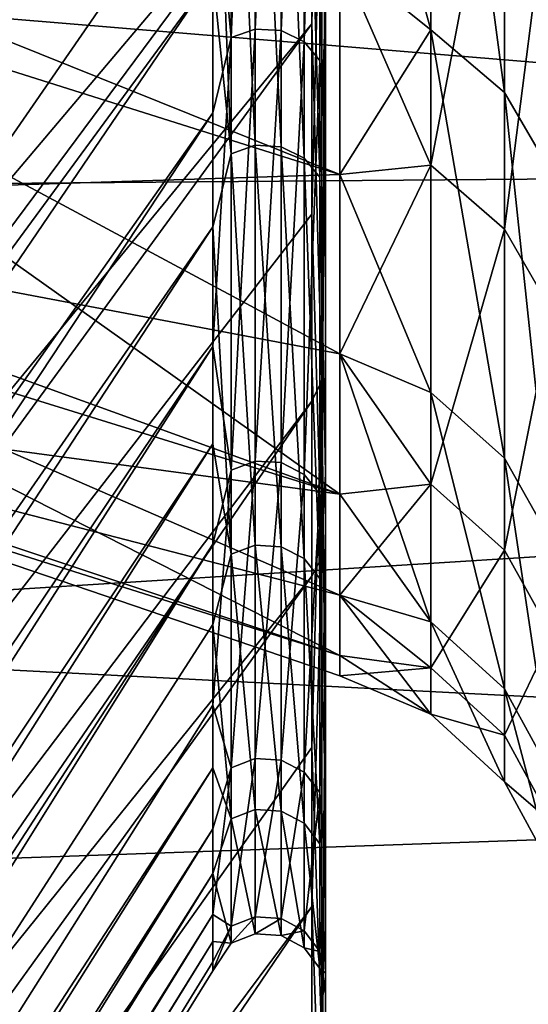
# Model space of a CAD drawing. Header units: millimetres. Extents: x -41 to 9, y -3 to 403.
# Tile 301 of 505: x -27.378 to -26.541, y 323.898 to 325.52. Entities that reach past the tile are written whole.
import ezdxf

# ---------------------------------------------------------------- set-up
doc = ezdxf.new("R2010")
doc.units = ezdxf.units.MM
doc.header["$LTSCALE"] = 81.481481
for name, color, linetype in [('1141', 7, 'CONTINUOUS'), ('1142', 7, 'CONTINUOUS'), ('1143', 7, 'CONTINUOUS'), ('1145', 7, 'CONTINUOUS'), ('1151', 7, 'CONTINUOUS'), ('1157', 7, 'CONTINUOUS'), ('1159', 7, 'CONTINUOUS'), ('1222', 7, 'CONTINUOUS'), ('1223', 7, 'CONTINUOUS'), ('1225', 7, 'CONTINUOUS'), ('1253', 7, 'CONTINUOUS'), ('163', 7, 'CONTINUOUS'), ('164', 7, 'CONTINUOUS')]:
    doc.layers.add(name, color=color, linetype=linetype)

msp = doc.modelspace()

# ---------------------------------------------------------------- linework, layer by layer
at = {"layer": '1141', "linetype": 'Continuous'}
for points in [[(-40.875, 322.6442, 85.2306), (-40.875, 325.53, 86.5468), (-27.06, 333.4083, 65.6329), (-40.875, 322.6442, 85.2306)], [(-27.06, 332.5026, 65.1902), (-40.875, 322.6442, 85.2306), (-27.06, 333.4083, 65.6329), (-27.06, 332.5026, 65.1902)], [(-27.06, 331.6259, 64.6912), (-40.875, 322.6442, 85.2306), (-27.06, 332.5026, 65.1902), (-27.06, 331.6259, 64.6912)], [(-40.875, 319.8768, 83.6804), (-40.875, 322.6442, 85.2306), (-27.06, 331.6259, 64.6912), (-40.875, 319.8768, 83.6804)], [(-27.06, 330.7824, 64.1381), (-40.875, 319.8768, 83.6804), (-27.06, 331.6259, 64.6912), (-27.06, 330.7824, 64.1381)], [(-40.875, 317.2476, 81.9076), (-40.875, 319.8768, 83.6804), (-27.06, 330.7824, 64.1381), (-40.875, 317.2476, 81.9076)], [(-27.06, 329.9755, 63.5333), (-40.875, 317.2476, 81.9076), (-27.06, 330.7824, 64.1381), (-27.06, 329.9755, 63.5333)], [(-40.875, 314.773, 79.9233), (-40.875, 317.2476, 81.9076), (-27.06, 329.9755, 63.5333), (-40.875, 314.773, 79.9233)], [(-27.06, 329.2088, 62.8796), (-40.875, 314.773, 79.9233), (-27.06, 329.9755, 63.5333), (-27.06, 329.2088, 62.8796)], [(-27.06, 328.4847, 62.1791), (-40.875, 312.4707, 77.7412), (-27.06, 329.2088, 62.8796), (-27.06, 328.4847, 62.1791)], [(-40.875, 312.4707, 77.7412), (-40.875, 314.773, 79.9233), (-27.06, 329.2088, 62.8796), (-40.875, 312.4707, 77.7412)], [(-40.875, 313.2599, 23.4696), (-40.875, 311.0776, 25.772), (-27.06, 328.818, 39.4875), (-40.875, 313.2599, 23.4696)], [(-27.06, 328.818, 39.4875), (-40.875, 311.0776, 25.772), (-27.06, 328.1174, 40.2122), (-27.06, 328.818, 39.4875)], [(-27.06, 327.8057, 61.4342), (-40.875, 312.4707, 77.7412), (-27.06, 328.4847, 62.1791), (-27.06, 327.8057, 61.4342)], [(-27.06, 328.1174, 40.2122), (-40.875, 311.0776, 25.772), (-27.06, 327.4636, 40.9794), (-27.06, 328.1174, 40.2122)], [(-40.875, 310.3559, 75.3758), (-40.875, 312.4707, 77.7412), (-27.06, 327.8057, 61.4342), (-40.875, 310.3559, 75.3758)], [(-27.06, 327.1747, 60.6481), (-40.875, 310.3559, 75.3758), (-27.06, 327.8057, 61.4342), (-27.06, 327.1747, 60.6481)], [(-40.875, 311.0776, 25.772), (-40.875, 309.0933, 28.2464), (-27.06, 327.4636, 40.9794), (-40.875, 311.0776, 25.772)], [(-27.06, 327.4636, 40.9794), (-40.875, 309.0933, 28.2464), (-27.06, 326.8593, 41.7861), (-27.06, 327.4636, 40.9794)], [(-40.875, 308.4432, 72.8432), (-40.875, 310.3559, 75.3758), (-27.06, 327.1747, 60.6481), (-40.875, 308.4432, 72.8432)], [(-27.06, 326.5944, 59.824), (-40.875, 308.4432, 72.8432), (-27.06, 327.1747, 60.6481), (-27.06, 326.5944, 59.824)], [(-40.875, 309.0933, 28.2464), (-40.875, 307.3194, 30.877), (-27.06, 326.8593, 41.7861), (-40.875, 309.0933, 28.2464)], [(-27.06, 326.8593, 41.7861), (-40.875, 307.3194, 30.877), (-27.06, 326.3068, 42.6293), (-27.06, 326.8593, 41.7861)], [(-40.875, 306.7471, 70.1624), (-40.875, 308.4432, 72.8432), (-27.06, 326.5944, 59.824), (-40.875, 306.7471, 70.1624)], [(-27.06, 326.0669, 58.965), (-40.875, 306.7471, 70.1624), (-27.06, 326.5944, 59.824), (-27.06, 326.0669, 58.965)], [(-40.875, 307.3194, 30.877), (-40.875, 305.7693, 33.6445), (-27.06, 326.3068, 42.6293), (-40.875, 307.3194, 30.877)], [(-27.06, 326.3068, 42.6293), (-40.875, 305.7693, 33.6445), (-27.06, 325.8083, 43.5053), (-27.06, 326.3068, 42.6293)], [(-27.06, 325.5943, 58.0746), (-40.875, 306.7471, 70.1624), (-27.06, 326.0669, 58.965), (-27.06, 325.5943, 58.0746)], [(-27.06, 325.8083, 43.5053), (-40.875, 305.7693, 33.6445), (-27.06, 325.3661, 44.4105), (-27.06, 325.8083, 43.5053)], [(-40.875, 305.2783, 67.351), (-40.875, 306.7471, 70.1624), (-27.06, 325.5943, 58.0746), (-40.875, 305.2783, 67.351)], [(-27.06, 325.1783, 57.1555), (-40.875, 305.2783, 67.351), (-27.06, 325.5943, 58.0746), (-27.06, 325.1783, 57.1555)], [(-40.875, 305.7693, 33.6445), (-40.875, 304.453, 36.5305), (-27.06, 325.3661, 44.4105), (-40.875, 305.7693, 33.6445)], [(-27.06, 325.3661, 44.4105), (-40.875, 304.453, 36.5305), (-27.06, 324.9814, 45.3418), (-27.06, 325.3661, 44.4105)], [(-40.875, 304.0467, 64.4281), (-40.875, 305.2783, 67.351), (-27.06, 325.1783, 57.1555), (-40.875, 304.0467, 64.4281)], [(-27.06, 324.8209, 56.2123), (-40.875, 304.0467, 64.4281), (-27.06, 325.1783, 57.1555), (-27.06, 324.8209, 56.2123)], [(-40.875, 304.453, 36.5305), (-40.875, 303.3795, 39.5155), (-27.06, 324.9814, 45.3418), (-40.875, 304.453, 36.5305)], [(-27.06, 324.9814, 45.3418), (-40.875, 303.3795, 39.5155), (-27.06, 324.6557, 46.2961), (-27.06, 324.9814, 45.3418)], [(-40.875, 303.0607, 61.4137), (-40.875, 304.0467, 64.4281), (-27.06, 324.8209, 56.2123), (-40.875, 303.0607, 61.4137)], [(-27.06, 324.5235, 55.2487), (-40.875, 303.0607, 61.4137), (-27.06, 324.8209, 56.2123), (-27.06, 324.5235, 55.2487)], [(-40.875, 303.3795, 39.5155), (-40.875, 302.5564, 42.578), (-27.06, 324.6557, 46.2961), (-40.875, 303.3795, 39.5155)], [(-27.06, 324.6557, 46.2961), (-40.875, 302.5564, 42.578), (-27.06, 324.3905, 47.2693), (-27.06, 324.6557, 46.2961)], [(-27.06, 324.2874, 54.2692), (-40.875, 303.0607, 61.4137), (-27.06, 324.5235, 55.2487), (-27.06, 324.2874, 54.2692)], [(-27.06, 324.3905, 47.2693), (-40.875, 302.5564, 42.578), (-27.06, 324.187, 48.2573), (-27.06, 324.3905, 47.2693)], [(-40.875, 302.327, 58.328), (-40.875, 303.0607, 61.4137), (-27.06, 324.2874, 54.2692), (-40.875, 302.327, 58.328)], [(-27.06, 324.1132, 53.2769), (-40.875, 302.327, 58.328), (-27.06, 324.2874, 54.2692), (-27.06, 324.1132, 53.2769)], [(-40.875, 302.5564, 42.578), (-40.875, 301.9888, 45.6989), (-27.06, 324.187, 48.2573), (-40.875, 302.5564, 42.578)], [(-27.06, 324.187, 48.2573), (-40.875, 301.9888, 45.6989), (-27.06, 324.046, 49.2555), (-27.06, 324.187, 48.2573)], [(-40.875, 301.8505, 55.1918), (-40.875, 302.327, 58.328), (-27.06, 324.1132, 53.2769), (-40.875, 301.8505, 55.1918)], [(-27.06, 324.0016, 52.2752), (-40.875, 301.8505, 55.1918), (-27.06, 324.1132, 53.2769), (-27.06, 324.0016, 52.2752)], [(-40.875, 301.9888, 45.6989), (-40.875, 301.6809, 48.8552), (-27.06, 324.046, 49.2555), (-40.875, 301.9888, 45.6989)], [(-27.06, 324.046, 49.2555), (-40.875, 301.6809, 48.8552), (-27.06, 323.968, 50.2605), (-27.06, 324.046, 49.2555)], [(-40.875, 301.6347, 52.0273), (-40.875, 301.8505, 55.1918), (-27.06, 324.0016, 52.2752), (-40.875, 301.6347, 52.0273)], [(-27.06, 323.9532, 51.2683), (-40.875, 301.6347, 52.0273), (-27.06, 324.0016, 52.2752), (-27.06, 323.9532, 51.2683)], [(-40.875, 301.6809, 48.8552), (-40.875, 301.6347, 52.0273), (-27.06, 323.968, 50.2605), (-40.875, 301.6809, 48.8552)], [(-27.06, 323.968, 50.2605), (-40.875, 301.6347, 52.0273), (-27.06, 323.9532, 51.2683), (-27.06, 323.968, 50.2605)]]:
    msp.add_3dface(points, dxfattribs=at)
at = {"layer": '1142', "linetype": 'Continuous'}
for points in [[(-27.0303, 326.4139, 42.5144), (-27.06, 325.8083, 43.5053), (-27.0303, 325.4901, 44.2139), (-27.0303, 326.4139, 42.5144)], [(-26.9903, 326.427, 42.5226), (-27.0303, 326.4139, 42.5144), (-27.0303, 325.4901, 44.2139), (-26.9903, 326.427, 42.5226)], [(-26.9903, 325.5041, 44.2204), (-26.9903, 326.427, 42.5226), (-27.0303, 325.4901, 44.2139), (-26.9903, 325.5041, 44.2204)], [(-26.9903, 326.427, 42.5226), (-26.9903, 325.5041, 44.2204), (-26.9476, 326.4248, 42.5212), (-26.9903, 326.427, 42.5226)], [(-26.9476, 326.4248, 42.5212), (-26.9903, 325.5041, 44.2204), (-26.9476, 325.5017, 44.2193), (-26.9476, 326.4248, 42.5212)], [(-26.9476, 326.4248, 42.5212), (-26.9476, 325.5017, 44.2193), (-26.9098, 326.4076, 42.5104), (-26.9476, 326.4248, 42.5212)], [(-26.9098, 326.4076, 42.5104), (-26.9476, 325.5017, 44.2193), (-26.9098, 325.4834, 44.2107), (-26.9098, 326.4076, 42.5104)], [(-26.8841, 326.3785, 42.4923), (-26.9098, 326.4076, 42.5104), (-26.9098, 325.4834, 44.2107), (-26.8841, 326.3785, 42.4923)], [(-26.8841, 325.4524, 44.1962), (-26.8841, 326.3785, 42.4923), (-26.9098, 325.4834, 44.2107), (-26.8841, 325.4524, 44.1962)], [(-26.8841, 326.3785, 42.4923), (-26.8841, 325.4524, 44.1962), (-26.875, 326.2614, 42.6026), (-26.8841, 326.3785, 42.4923)], [(-26.875, 326.2614, 42.6026), (-26.8841, 325.4524, 44.1962), (-26.875, 325.3172, 44.3909), (-26.875, 326.2614, 42.6026)], [(-26.9903, 326.1859, 59.0786), (-26.9903, 325.3129, 57.3546), (-27.0303, 326.1726, 59.0864), (-26.9903, 326.1859, 59.0786)], [(-26.9903, 325.3129, 57.3546), (-26.9903, 326.1859, 59.0786), (-26.9476, 325.3105, 57.3557), (-26.9903, 325.3129, 57.3546)], [(-26.9476, 325.3105, 57.3557), (-26.9903, 326.1859, 59.0786), (-26.9476, 326.1836, 59.08), (-26.9476, 325.3105, 57.3557)], [(-27.0303, 325.2987, 57.3608), (-27.06, 326.0669, 58.965), (-27.0303, 326.1726, 59.0864), (-27.0303, 325.2987, 57.3608)], [(-26.9903, 325.3129, 57.3546), (-27.0303, 325.2987, 57.3608), (-27.0303, 326.1726, 59.0864), (-26.9903, 325.3129, 57.3546)], [(-26.9476, 325.3105, 57.3557), (-26.9476, 326.1836, 59.08), (-26.9098, 325.2918, 57.3637), (-26.9476, 325.3105, 57.3557)], [(-26.9098, 325.2918, 57.3637), (-26.9476, 326.1836, 59.08), (-26.9098, 326.1661, 59.0902), (-26.9098, 325.2918, 57.3637)], [(-26.8841, 325.2604, 57.3773), (-26.9098, 325.2918, 57.3637), (-26.9098, 326.1661, 59.0902), (-26.8841, 325.2604, 57.3773)], [(-26.8841, 326.1366, 59.1075), (-26.8841, 325.2604, 57.3773), (-26.9098, 326.1661, 59.0902), (-26.8841, 326.1366, 59.1075)], [(-26.8841, 325.2604, 57.3773), (-26.8841, 326.1366, 59.1075), (-26.875, 325.547, 58.0977), (-26.8841, 325.2604, 57.3773)], [(-27.06, 325.5943, 58.0746), (-27.06, 326.0669, 58.965), (-27.0303, 325.2987, 57.3608), (-27.06, 325.5943, 58.0746)], [(-27.06, 325.8083, 43.5053), (-27.06, 325.3661, 44.4105), (-27.0303, 325.4901, 44.2139), (-27.06, 325.8083, 43.5053)], [(-27.06, 325.1783, 57.1555), (-27.06, 325.5943, 58.0746), (-27.0303, 325.2987, 57.3608), (-27.06, 325.1783, 57.1555)], [(-26.875, 324.7717, 56.2311), (-26.8841, 325.2604, 57.3773), (-26.875, 325.547, 58.0977), (-26.875, 324.7717, 56.2311)], [(-27.06, 325.3661, 44.4105), (-27.06, 324.9814, 45.3418), (-27.0303, 325.4901, 44.2139), (-27.06, 325.3661, 44.4105)], [(-27.0303, 325.4901, 44.2139), (-27.06, 324.9814, 45.3418), (-27.0303, 324.7779, 46.0123), (-27.0303, 325.4901, 44.2139)], [(-26.9903, 325.5041, 44.2204), (-27.0303, 325.4901, 44.2139), (-27.0303, 324.7779, 46.0123), (-26.9903, 325.5041, 44.2204)], [(-26.9903, 324.7927, 46.0171), (-26.9903, 325.5041, 44.2204), (-27.0303, 324.7779, 46.0123), (-26.9903, 324.7927, 46.0171)], [(-26.9903, 325.5041, 44.2204), (-26.9903, 324.7927, 46.0171), (-26.9476, 325.5017, 44.2193), (-26.9903, 325.5041, 44.2204)], [(-26.9476, 325.5017, 44.2193), (-26.9903, 324.7927, 46.0171), (-26.9476, 324.7901, 46.0163), (-26.9476, 325.5017, 44.2193)], [(-26.9476, 325.5017, 44.2193), (-26.9476, 324.7901, 46.0163), (-26.9098, 325.4834, 44.2107), (-26.9476, 325.5017, 44.2193)], [(-26.9098, 325.4834, 44.2107), (-26.9476, 324.7901, 46.0163), (-26.9098, 324.7708, 46.01), (-26.9098, 325.4834, 44.2107)], [(-26.8841, 325.4524, 44.1962), (-26.9098, 325.4834, 44.2107), (-26.9098, 324.7708, 46.01), (-26.8841, 325.4524, 44.1962)], [(-26.8841, 324.7383, 45.9993), (-26.8841, 325.4524, 44.1962), (-26.9098, 324.7708, 46.01), (-26.8841, 324.7383, 45.9993)], [(-26.8841, 325.4524, 44.1962), (-26.8841, 324.7383, 45.9993), (-26.875, 325.3172, 44.3909), (-26.8841, 325.4524, 44.1962)], [(-26.9903, 325.3129, 57.3546), (-26.9903, 324.654, 55.5379), (-27.0303, 325.2987, 57.3608), (-26.9903, 325.3129, 57.3546)], [(-26.9476, 324.6515, 55.5387), (-26.9903, 325.3129, 57.3546), (-26.9476, 325.3105, 57.3557), (-26.9476, 324.6515, 55.5387)], [(-26.9903, 324.654, 55.5379), (-26.9903, 325.3129, 57.3546), (-26.9476, 324.6515, 55.5387), (-26.9903, 324.654, 55.5379)], [(-26.9476, 324.6515, 55.5387), (-26.9476, 325.3105, 57.3557), (-26.9098, 324.632, 55.5445), (-26.9476, 324.6515, 55.5387)], [(-26.9098, 324.632, 55.5445), (-26.9476, 325.3105, 57.3557), (-26.9098, 325.2918, 57.3637), (-26.9098, 324.632, 55.5445)], [(-26.875, 325.3172, 44.3909), (-26.8841, 324.7383, 45.9993), (-26.875, 324.6048, 46.2828), (-26.875, 325.3172, 44.3909)], [(-27.0303, 324.6392, 55.5423), (-27.06, 325.1783, 57.1555), (-27.0303, 325.2987, 57.3608), (-27.0303, 324.6392, 55.5423)], [(-26.9903, 324.654, 55.5379), (-27.0303, 324.6392, 55.5423), (-27.0303, 325.2987, 57.3608), (-26.9903, 324.654, 55.5379)], [(-26.8841, 325.2604, 57.3773), (-26.8841, 324.5992, 55.5542), (-26.9098, 325.2918, 57.3637), (-26.8841, 325.2604, 57.3773)], [(-26.8841, 324.5992, 55.5542), (-26.9098, 324.632, 55.5445), (-26.9098, 325.2918, 57.3637), (-26.8841, 324.5992, 55.5542)], [(-26.8841, 324.5992, 55.5542), (-26.8841, 325.2604, 57.3773), (-26.875, 324.7717, 56.2311), (-26.8841, 324.5992, 55.5542)], [(-27.06, 324.8209, 56.2123), (-27.06, 325.1783, 57.1555), (-27.0303, 324.6392, 55.5423), (-27.06, 324.8209, 56.2123)], [(-27.06, 324.9814, 45.3418), (-27.06, 324.6557, 46.2961), (-27.0303, 324.7779, 46.0123), (-27.06, 324.9814, 45.3418)], [(-27.06, 324.5235, 55.2487), (-27.06, 324.8209, 56.2123), (-27.0303, 324.6392, 55.5423), (-27.06, 324.5235, 55.2487)], [(-26.9903, 324.7927, 46.0171), (-27.0303, 324.7779, 46.0123), (-27.0303, 324.2877, 47.8835), (-26.9903, 324.7927, 46.0171)], [(-26.9903, 324.3029, 47.8865), (-26.9903, 324.7927, 46.0171), (-27.0303, 324.2877, 47.8835), (-26.9903, 324.3029, 47.8865)], [(-26.9903, 324.7927, 46.0171), (-26.9903, 324.3029, 47.8865), (-26.9476, 324.7901, 46.0163), (-26.9903, 324.7927, 46.0171)], [(-27.06, 324.6557, 46.2961), (-27.06, 324.3905, 47.2693), (-27.0303, 324.7779, 46.0123), (-27.06, 324.6557, 46.2961)], [(-27.0303, 324.7779, 46.0123), (-27.06, 324.3905, 47.2693), (-27.0303, 324.2877, 47.8835), (-27.0303, 324.7779, 46.0123)], [(-26.9476, 324.7901, 46.0163), (-26.9903, 324.3029, 47.8865), (-26.9476, 324.3003, 47.886), (-26.9476, 324.7901, 46.0163)], [(-26.9476, 324.7901, 46.0163), (-26.9476, 324.3003, 47.886), (-26.9098, 324.7708, 46.01), (-26.9476, 324.7901, 46.0163)], [(-26.9098, 324.7708, 46.01), (-26.9476, 324.3003, 47.886), (-26.9098, 324.2804, 47.882), (-26.9098, 324.7708, 46.01)], [(-26.8841, 324.7383, 45.9993), (-26.9098, 324.7708, 46.01), (-26.9098, 324.2804, 47.882), (-26.8841, 324.7383, 45.9993)], [(-26.875, 324.2363, 54.2821), (-26.8841, 324.5992, 55.5542), (-26.875, 324.7717, 56.2311), (-26.875, 324.2363, 54.2821)], [(-26.8841, 324.2468, 47.8754), (-26.8841, 324.7383, 45.9993), (-26.9098, 324.2804, 47.882), (-26.8841, 324.2468, 47.8754)], [(-26.8841, 324.7383, 45.9993), (-26.8841, 324.2468, 47.8754), (-26.875, 324.6048, 46.2828), (-26.8841, 324.7383, 45.9993)], [(-26.9903, 324.654, 55.5379), (-26.9903, 324.2189, 53.6551), (-27.0303, 324.6392, 55.5423), (-26.9903, 324.654, 55.5379)], [(-26.9903, 324.2189, 53.6551), (-26.9903, 324.654, 55.5379), (-26.9476, 324.2163, 53.6555), (-26.9903, 324.2189, 53.6551)], [(-26.9476, 324.2163, 53.6555), (-26.9903, 324.654, 55.5379), (-26.9476, 324.6515, 55.5387), (-26.9476, 324.2163, 53.6555)], [(-26.9098, 324.1963, 53.6589), (-26.9476, 324.6515, 55.5387), (-26.9098, 324.632, 55.5445), (-26.9098, 324.1963, 53.6589)], [(-26.9476, 324.2163, 53.6555), (-26.9476, 324.6515, 55.5387), (-26.9098, 324.1963, 53.6589), (-26.9476, 324.2163, 53.6555)], [(-27.0303, 324.2036, 53.6577), (-27.06, 324.5235, 55.2487), (-27.0303, 324.6392, 55.5423), (-27.0303, 324.2036, 53.6577)], [(-26.9903, 324.2189, 53.6551), (-27.0303, 324.2036, 53.6577), (-27.0303, 324.6392, 55.5423), (-26.9903, 324.2189, 53.6551)], [(-26.8841, 324.5992, 55.5542), (-26.8841, 324.1625, 53.6646), (-26.9098, 324.632, 55.5445), (-26.8841, 324.5992, 55.5542)], [(-26.8841, 324.1625, 53.6646), (-26.9098, 324.1963, 53.6589), (-26.9098, 324.632, 55.5445), (-26.8841, 324.1625, 53.6646)], [(-26.875, 324.6048, 46.2828), (-26.8841, 324.2468, 47.8754), (-26.875, 324.135, 48.2494), (-26.875, 324.6048, 46.2828)], [(-26.8841, 324.1625, 53.6646), (-26.8841, 324.5992, 55.5542), (-26.875, 324.2363, 54.2821), (-26.8841, 324.1625, 53.6646)], [(-27.06, 324.2874, 54.2692), (-27.06, 324.5235, 55.2487), (-27.0303, 324.2036, 53.6577), (-27.06, 324.2874, 54.2692)], [(-27.06, 324.3905, 47.2693), (-27.06, 324.187, 48.2573), (-27.0303, 324.2877, 47.8835), (-27.06, 324.3905, 47.2693)], [(-26.9903, 324.0421, 49.8013), (-26.9903, 324.3029, 47.8865), (-27.0303, 324.0266, 49.8001), (-26.9903, 324.0421, 49.8013)], [(-26.9903, 324.3029, 47.8865), (-27.0303, 324.2877, 47.8835), (-27.0303, 324.0266, 49.8001), (-26.9903, 324.3029, 47.8865)], [(-26.9903, 324.3029, 47.8865), (-26.9903, 324.0421, 49.8013), (-26.9476, 324.3003, 47.886), (-26.9903, 324.3029, 47.8865)], [(-26.9476, 324.3003, 47.886), (-26.9903, 324.0421, 49.8013), (-26.9476, 324.0394, 49.8011), (-26.9476, 324.3003, 47.886)], [(-26.9476, 324.3003, 47.886), (-26.9476, 324.0394, 49.8011), (-26.9098, 324.2804, 47.882), (-26.9476, 324.3003, 47.886)], [(-27.06, 324.187, 48.2573), (-27.06, 324.046, 49.2555), (-27.0303, 324.2877, 47.8835), (-27.06, 324.187, 48.2573)], [(-27.0303, 324.2877, 47.8835), (-27.06, 324.046, 49.2555), (-27.0303, 324.0266, 49.8001), (-27.0303, 324.2877, 47.8835)], [(-27.06, 324.1132, 53.2769), (-27.06, 324.2874, 54.2692), (-27.0303, 324.2036, 53.6577), (-27.06, 324.1132, 53.2769)], [(-26.9098, 324.2804, 47.882), (-26.9476, 324.0394, 49.8011), (-26.9098, 324.0192, 49.7996), (-26.9098, 324.2804, 47.882)], [(-26.8841, 324.2468, 47.8754), (-26.9098, 324.2804, 47.882), (-26.9098, 324.0192, 49.7996), (-26.8841, 324.2468, 47.8754)], [(-26.8841, 323.9851, 49.797), (-26.8841, 324.2468, 47.8754), (-26.9098, 324.0192, 49.7996), (-26.8841, 323.9851, 49.797)], [(-26.8841, 324.2468, 47.8754), (-26.8841, 323.9851, 49.797), (-26.875, 324.135, 48.2494), (-26.8841, 324.2468, 47.8754)], [(-26.875, 323.9493, 52.2808), (-26.8841, 324.1625, 53.6646), (-26.875, 324.2363, 54.2821), (-26.875, 323.9493, 52.2808)], [(-26.9903, 324.2189, 53.6551), (-26.9903, 324.0139, 51.7335), (-27.0303, 324.2036, 53.6577), (-26.9903, 324.2189, 53.6551)], [(-26.9903, 324.0139, 51.7335), (-26.9903, 324.2189, 53.6551), (-26.9476, 324.0113, 51.7337), (-26.9903, 324.0139, 51.7335)], [(-26.9476, 324.0113, 51.7337), (-26.9903, 324.2189, 53.6551), (-26.9476, 324.2163, 53.6555), (-26.9476, 324.0113, 51.7337)], [(-26.9098, 323.991, 51.7346), (-26.9476, 324.2163, 53.6555), (-26.9098, 324.1963, 53.6589), (-26.9098, 323.991, 51.7346)], [(-26.9476, 324.0113, 51.7337), (-26.9476, 324.2163, 53.6555), (-26.9098, 323.991, 51.7346), (-26.9476, 324.0113, 51.7337)], [(-27.0303, 323.9985, 51.7343), (-27.06, 324.1132, 53.2769), (-27.0303, 324.2036, 53.6577), (-27.0303, 323.9985, 51.7343)], [(-26.9903, 324.0139, 51.7335), (-27.0303, 323.9985, 51.7343), (-27.0303, 324.2036, 53.6577), (-26.9903, 324.0139, 51.7335)], [(-26.8841, 324.1625, 53.6646), (-26.8841, 323.9568, 51.7362), (-26.9098, 324.1963, 53.6589), (-26.8841, 324.1625, 53.6646)], [(-26.8841, 323.9568, 51.7362), (-26.9098, 323.991, 51.7346), (-26.9098, 324.1963, 53.6589), (-26.8841, 323.9568, 51.7362)], [(-26.8841, 323.9568, 51.7362), (-26.8841, 324.1625, 53.6646), (-26.875, 323.9493, 52.2808), (-26.8841, 323.9568, 51.7362)], [(-26.875, 324.135, 48.2494), (-26.8841, 323.9851, 49.797), (-26.875, 323.9153, 50.2592), (-26.875, 324.135, 48.2494)], [(-27.06, 324.0016, 52.2752), (-27.06, 324.1132, 53.2769), (-27.0303, 323.9985, 51.7343), (-27.06, 324.0016, 52.2752)], [(-27.06, 324.046, 49.2555), (-27.06, 323.968, 50.2605), (-27.0303, 324.0266, 49.8001), (-27.06, 324.046, 49.2555)], [(-26.9903, 324.0139, 51.7335), (-26.9903, 324.0421, 49.8013), (-27.0303, 323.9985, 51.7343), (-26.9903, 324.0139, 51.7335)], [(-26.9903, 324.0421, 49.8013), (-27.0303, 324.0266, 49.8001), (-27.0303, 323.9985, 51.7343), (-26.9903, 324.0421, 49.8013)], [(-26.9903, 324.0421, 49.8013), (-26.9903, 324.0139, 51.7335), (-26.9476, 324.0394, 49.8011), (-26.9903, 324.0421, 49.8013)], [(-26.9476, 324.0394, 49.8011), (-26.9903, 324.0139, 51.7335), (-26.9476, 324.0113, 51.7337), (-26.9476, 324.0394, 49.8011)], [(-26.9476, 324.0394, 49.8011), (-26.9476, 324.0113, 51.7337), (-26.9098, 324.0192, 49.7996), (-26.9476, 324.0394, 49.8011)], [(-27.06, 323.968, 50.2605), (-27.06, 323.9532, 51.2683), (-27.0303, 324.0266, 49.8001), (-27.06, 323.968, 50.2605)], [(-27.0303, 324.0266, 49.8001), (-27.06, 323.9532, 51.2683), (-27.0303, 323.9985, 51.7343), (-27.0303, 324.0266, 49.8001)], [(-26.9098, 324.0192, 49.7996), (-26.9476, 324.0113, 51.7337), (-26.9098, 323.991, 51.7346), (-26.9098, 324.0192, 49.7996)], [(-26.8841, 323.9851, 49.797), (-26.9098, 324.0192, 49.7996), (-26.9098, 323.991, 51.7346), (-26.8841, 323.9851, 49.797)], [(-27.06, 323.9532, 51.2683), (-27.06, 324.0016, 52.2752), (-27.0303, 323.9985, 51.7343), (-27.06, 323.9532, 51.2683)], [(-26.8841, 323.9568, 51.7362), (-26.8841, 323.9851, 49.797), (-26.9098, 323.991, 51.7346), (-26.8841, 323.9568, 51.7362)], [(-26.8841, 323.9851, 49.797), (-26.8841, 323.9568, 51.7362), (-26.875, 323.9153, 50.2592), (-26.8841, 323.9851, 49.797)], [(-26.875, 323.9153, 50.2592), (-26.8841, 323.9568, 51.7362), (-26.875, 323.9493, 52.2808), (-26.875, 323.9153, 50.2592)]]:
    msp.add_3dface(points, dxfattribs=at)
at = {"layer": '1143', "linetype": 'Continuous'}
for points in [[(-26.875, 323.5339, 43.2984), (-26.875, 332.7908, 34.3124), (-26.875, 328.7879, 39.4434), (-26.875, 323.5339, 43.2984)], [(-26.875, 330.8318, 35.3031), (-26.875, 332.7908, 34.3124), (-26.875, 323.5339, 43.2984), (-26.875, 330.8318, 35.3031)], [(-26.875, 324.5823, 41.3697), (-26.875, 330.8318, 35.3031), (-26.875, 323.5339, 43.2984), (-26.875, 324.5823, 41.3697)], [(-26.875, 329.0072, 36.5222), (-26.875, 330.8318, 35.3031), (-26.875, 324.5823, 41.3697), (-26.875, 329.0072, 36.5222)], [(-26.875, 325.8553, 39.5818), (-26.875, 329.0072, 36.5222), (-26.875, 324.5823, 41.3697), (-26.875, 325.8553, 39.5818)], [(-26.875, 328.7846, 39.4466), (-26.875, 323.5339, 43.2984), (-26.875, 328.7879, 39.4434), (-26.875, 328.7846, 39.4466)], [(-26.875, 328.7814, 39.4498), (-26.875, 323.5339, 43.2984), (-26.875, 328.7846, 39.4466), (-26.875, 328.7814, 39.4498)], [(-26.875, 323.5339, 43.2984), (-26.875, 328.7814, 39.4498), (-26.875, 322.7258, 45.3386), (-26.875, 323.5339, 43.2984)], [(-26.875, 328.7814, 39.4498), (-26.875, 327.4219, 40.9474), (-26.875, 322.7258, 45.3386), (-26.875, 328.7814, 39.4498)], [(-26.875, 327.4219, 40.9474), (-26.875, 326.2614, 42.6026), (-26.875, 322.7258, 45.3386), (-26.875, 327.4219, 40.9474)], [(-26.875, 325.547, 58.0977), (-26.875, 326.55, 59.8523), (-26.875, 324.3059, 60.1731), (-26.875, 325.547, 58.0977)], [(-26.875, 324.3059, 60.1731), (-26.875, 326.55, 59.8523), (-26.875, 325.5265, 61.9985), (-26.875, 324.3059, 60.1731)], [(-26.875, 326.2614, 42.6026), (-26.875, 325.3172, 44.3909), (-26.875, 322.7258, 45.3386), (-26.875, 326.2614, 42.6026)], [(-26.875, 323.3145, 58.2142), (-26.875, 325.547, 58.0977), (-26.875, 324.3059, 60.1731), (-26.875, 323.3145, 58.2142)], [(-26.875, 324.7717, 56.2311), (-26.875, 325.547, 58.0977), (-26.875, 323.3145, 58.2142), (-26.875, 324.7717, 56.2311)], [(-26.875, 322.7258, 45.3386), (-26.875, 325.3172, 44.3909), (-26.875, 322.1694, 47.4618), (-26.875, 322.7258, 45.3386)], [(-26.875, 325.3172, 44.3909), (-26.875, 324.6048, 46.2828), (-26.875, 322.1694, 47.4618), (-26.875, 325.3172, 44.3909)], [(-26.875, 324.2363, 54.2821), (-26.875, 324.7717, 56.2311), (-26.875, 322.5668, 56.1509), (-26.875, 324.2363, 54.2821)], [(-26.875, 322.5668, 56.1509), (-26.875, 324.7717, 56.2311), (-26.875, 323.3145, 58.2142), (-26.875, 322.5668, 56.1509)], [(-26.875, 324.6048, 46.2828), (-26.875, 324.135, 48.2494), (-26.875, 321.873, 49.6361), (-26.875, 324.6048, 46.2828)], [(-26.875, 322.1694, 47.4618), (-26.875, 324.6048, 46.2828), (-26.875, 321.873, 49.6361), (-26.875, 322.1694, 47.4618)], [(-26.875, 323.9493, 52.2808), (-26.875, 324.2363, 54.2821), (-26.875, 322.0732, 54.0129), (-26.875, 323.9493, 52.2808)], [(-26.875, 322.0732, 54.0129), (-26.875, 324.2363, 54.2821), (-26.875, 322.5668, 56.1509), (-26.875, 322.0732, 54.0129)], [(-26.875, 324.135, 48.2494), (-26.875, 323.9153, 50.2592), (-26.875, 321.8407, 51.8305), (-26.875, 324.135, 48.2494)], [(-26.875, 321.873, 49.6361), (-26.875, 324.135, 48.2494), (-26.875, 321.8407, 51.8305), (-26.875, 321.873, 49.6361)], [(-26.875, 323.9153, 50.2592), (-26.875, 323.9493, 52.2808), (-26.875, 322.0732, 54.0129), (-26.875, 323.9153, 50.2592)], [(-26.875, 321.8407, 51.8305), (-26.875, 323.9153, 50.2592), (-26.875, 322.0732, 54.0129), (-26.875, 321.8407, 51.8305)]]:
    msp.add_3dface(points, dxfattribs=at)
at = {"layer": '1145', "linetype": 'Continuous'}
for points in [[(-27.06, 333.8473, 36.1771), (-40.875, 323.6491, 16.2782), (-27.06, 332.929, 36.5926), (-27.06, 333.8473, 36.1771)], [(-40.875, 326.5722, 15.0466), (-40.875, 323.6491, 16.2782), (-27.06, 333.8473, 36.1771), (-40.875, 326.5722, 15.0466)], [(-40.875, 323.6491, 16.2782), (-40.875, 320.8375, 17.7471), (-27.06, 332.929, 36.5926), (-40.875, 323.6491, 16.2782)], [(-27.06, 332.929, 36.5926), (-40.875, 320.8375, 17.7471), (-27.06, 332.0389, 37.0646), (-27.06, 332.929, 36.5926)], [(-27.06, 332.0389, 37.0646), (-40.875, 320.8375, 17.7471), (-27.06, 331.1803, 37.5915), (-27.06, 332.0389, 37.0646)], [(-40.875, 320.8375, 17.7471), (-40.875, 318.1564, 19.4435), (-27.06, 331.1803, 37.5915), (-40.875, 320.8375, 17.7471)], [(-27.06, 331.1803, 37.5915), (-40.875, 318.1564, 19.4435), (-27.06, 330.3558, 38.1718), (-27.06, 331.1803, 37.5915)], [(-27.06, 330.3558, 38.1718), (-40.875, 315.6255, 21.3548), (-27.06, 329.5696, 38.8024), (-27.06, 330.3558, 38.1718)], [(-40.875, 318.1564, 19.4435), (-40.875, 315.6255, 21.3548), (-27.06, 330.3558, 38.1718), (-40.875, 318.1564, 19.4435)], [(-40.875, 315.6255, 21.3548), (-40.875, 313.2599, 23.4696), (-27.06, 329.5696, 38.8024), (-40.875, 315.6255, 21.3548)], [(-40.875, 313.2599, 23.4696), (-27.06, 328.8246, 39.4812), (-27.06, 329.5696, 38.8024), (-40.875, 313.2599, 23.4696)], [(-27.06, 328.8246, 39.4812), (-40.875, 313.2599, 23.4696), (-27.06, 328.8213, 39.4844), (-27.06, 328.8246, 39.4812)], [(-40.875, 313.2599, 23.4696), (-27.06, 328.818, 39.4875), (-27.06, 328.8213, 39.4844), (-40.875, 313.2599, 23.4696)]]:
    msp.add_3dface(points, dxfattribs=at)
at = {"layer": '1151', "linetype": 'Continuous'}
for points in [[(-26.8974, 332.0381, 67.4296), (-26.8974, 333.0074, 67.865), (-38.7471, 323.0749, 84.3631), (-26.8974, 332.0381, 67.4296)], [(-38.7471, 323.0749, 84.3631), (-26.8974, 333.0074, 67.865), (-38.7471, 325.8874, 85.6466), (-38.7471, 323.0749, 84.3631)], [(-26.8974, 331.096, 66.9387), (-26.8974, 332.0381, 67.4296), (-38.7471, 323.0749, 84.3631), (-26.8974, 331.096, 66.9387)], [(-38.7471, 321.7103, 83.635), (-26.8974, 331.096, 66.9387), (-38.7471, 323.0749, 84.3631), (-38.7471, 321.7103, 83.635)], [(-38.7471, 320.3768, 82.8509), (-26.8974, 331.096, 66.9387), (-38.7471, 321.7103, 83.635), (-38.7471, 320.3768, 82.8509)], [(-26.8974, 330.1845, 66.3942), (-26.8974, 331.096, 66.9387), (-38.7471, 320.3768, 82.8509), (-26.8974, 330.1845, 66.3942)], [(-38.7471, 317.8131, 81.1214), (-26.8974, 330.1845, 66.3942), (-38.7471, 320.3768, 82.8509), (-38.7471, 317.8131, 81.1214)], [(-26.8974, 329.3063, 65.7976), (-26.8974, 330.1845, 66.3942), (-38.7471, 317.8131, 81.1214), (-26.8974, 329.3063, 65.7976)], [(-26.8974, 328.4642, 65.1509), (-26.8974, 329.3063, 65.7976), (-38.7471, 317.8131, 81.1214), (-26.8974, 328.4642, 65.1509)], [(-38.7471, 315.4019, 79.1867), (-26.8974, 328.4642, 65.1509), (-38.7471, 317.8131, 81.1214), (-38.7471, 315.4019, 79.1867)], [(-26.8974, 327.661, 64.4564), (-26.8974, 328.4642, 65.1509), (-38.7471, 315.4019, 79.1867), (-26.8974, 327.661, 64.4564)], [(-38.7471, 313.1589, 77.0597), (-26.8974, 327.661, 64.4564), (-38.7471, 315.4019, 79.1867), (-38.7471, 313.1589, 77.0597)], [(-26.8974, 326.8997, 63.7164), (-26.8974, 327.661, 64.4564), (-38.7471, 313.1589, 77.0597), (-26.8974, 326.8997, 63.7164)], [(-38.7471, 313.9347, 24.1643), (-26.8974, 327.2796, 37.9036), (-26.8974, 326.5399, 38.6651), (-38.7471, 313.9347, 24.1643)], [(-38.7471, 311.099, 74.7547), (-26.8974, 326.8997, 63.7164), (-38.7471, 313.1589, 77.0597), (-38.7471, 311.099, 74.7547)], [(-26.8974, 326.1829, 62.9337), (-26.8974, 326.8997, 63.7164), (-38.7471, 311.099, 74.7547), (-26.8974, 326.1829, 62.9337)], [(-38.7471, 313.9347, 24.1643), (-26.8974, 326.5399, 38.6651), (-38.7471, 311.8079, 26.4081), (-38.7471, 313.9347, 24.1643)], [(-26.8974, 326.5399, 38.6651), (-26.8974, 325.8456, 39.4684), (-38.7471, 311.8079, 26.4081), (-26.8974, 326.5399, 38.6651)], [(-26.8974, 325.5129, 62.1107), (-26.8974, 326.1829, 62.9337), (-38.7471, 311.099, 74.7547), (-26.8974, 325.5129, 62.1107)], [(-38.7471, 311.8079, 26.4081), (-26.8974, 325.8456, 39.4684), (-38.7471, 309.8743, 28.819), (-38.7471, 311.8079, 26.4081)], [(-26.8974, 325.8456, 39.4684), (-26.8974, 325.1991, 40.3109), (-38.7471, 309.8743, 28.819), (-26.8974, 325.8456, 39.4684)], [(-38.7471, 309.2364, 72.2874), (-26.8974, 325.5129, 62.1107), (-38.7471, 311.099, 74.7547), (-38.7471, 309.2364, 72.2874)], [(-26.8974, 324.8914, 61.2495), (-26.8974, 325.5129, 62.1107), (-38.7471, 309.2364, 72.2874), (-26.8974, 324.8914, 61.2495)], [(-26.8974, 325.1991, 40.3109), (-26.8974, 324.603, 41.189), (-38.7471, 309.8743, 28.819), (-26.8974, 325.1991, 40.3109)], [(-26.8974, 324.3208, 60.3534), (-26.8974, 324.8914, 61.2495), (-38.7471, 307.5842, 69.6753), (-26.8974, 324.3208, 60.3534)], [(-38.7471, 307.5842, 69.6753), (-26.8974, 324.8914, 61.2495), (-38.7471, 309.2364, 72.2874), (-38.7471, 307.5842, 69.6753)], [(-26.8974, 324.603, 41.189), (-26.8974, 324.059, 42.1002), (-38.7471, 308.1457, 31.3823), (-26.8974, 324.603, 41.189)], [(-38.7471, 309.8743, 28.819), (-26.8974, 324.603, 41.189), (-38.7471, 308.1457, 31.3823), (-38.7471, 309.8743, 28.819)], [(-26.8974, 323.8032, 59.4254), (-26.8974, 324.3208, 60.3534), (-38.7471, 307.5842, 69.6753), (-26.8974, 323.8032, 59.4254)], [(-38.7471, 308.1457, 31.3823), (-26.8974, 324.059, 42.1002), (-38.7471, 306.6348, 34.0791), (-38.7471, 308.1457, 31.3823)], [(-26.8974, 324.059, 42.1002), (-26.8974, 323.5686, 43.0417), (-38.7471, 306.6348, 34.0791), (-26.8974, 324.059, 42.1002)]]:
    msp.add_3dface(points, dxfattribs=at)
at = {"layer": '1157', "linetype": 'Continuous'}
for points in [[(-26.8974, 332.5336, 34.3393), (-26.8974, 331.578, 34.8014), (-38.7471, 324.072, 17.1496), (-26.8974, 332.5336, 34.3393)], [(-38.7471, 326.9212, 15.9501), (-26.8974, 332.5336, 34.3393), (-38.7471, 324.072, 17.1496), (-38.7471, 326.9212, 15.9501)], [(-38.7471, 324.072, 17.1496), (-26.8974, 331.578, 34.8014), (-38.7471, 321.3317, 18.5801), (-38.7471, 324.072, 17.1496)], [(-26.8974, 331.578, 34.8014), (-26.8974, 330.6506, 35.3184), (-38.7471, 321.3317, 18.5801), (-26.8974, 331.578, 34.8014)], [(-26.8974, 330.6506, 35.3184), (-26.8974, 329.7548, 35.8884), (-38.7471, 321.3317, 18.5801), (-26.8974, 330.6506, 35.3184)], [(-26.8974, 329.7548, 35.8884), (-26.8974, 328.8937, 36.5095), (-38.7471, 318.7189, 20.232), (-26.8974, 329.7548, 35.8884)], [(-38.7471, 321.3317, 18.5801), (-26.8974, 329.7548, 35.8884), (-38.7471, 318.7189, 20.232), (-38.7471, 321.3317, 18.5801)], [(-26.8974, 328.8937, 36.5095), (-26.8974, 328.0702, 37.1796), (-38.7471, 316.2511, 22.0943), (-26.8974, 328.8937, 36.5095)], [(-38.7471, 318.7189, 20.232), (-26.8974, 328.8937, 36.5095), (-38.7471, 316.2511, 22.0943), (-38.7471, 318.7189, 20.232)], [(-26.8974, 328.0702, 37.1796), (-26.8974, 327.2869, 37.8965), (-38.7471, 316.2511, 22.0943), (-26.8974, 328.0702, 37.1796)], [(-38.7471, 316.2511, 22.0943), (-26.8974, 327.2869, 37.8965), (-38.7471, 313.9456, 24.1537), (-38.7471, 316.2511, 22.0943)], [(-26.8974, 327.2869, 37.8965), (-26.8974, 327.2832, 37.9001), (-38.7471, 313.9456, 24.1537), (-26.8974, 327.2869, 37.8965)], [(-26.8974, 327.2832, 37.9001), (-26.8974, 327.2796, 37.9036), (-38.7471, 313.9456, 24.1537), (-26.8974, 327.2832, 37.9001)], [(-38.7471, 313.9456, 24.1537), (-26.8974, 327.2796, 37.9036), (-38.7471, 313.9347, 24.1643), (-38.7471, 313.9456, 24.1537)]]:
    msp.add_3dface(points, dxfattribs=at)
at = {"layer": '1159', "linetype": 'Continuous'}
for points in [[(-26.8974, 326.1829, 62.9337), (-26.8974, 325.5129, 62.1107), (-26.8807, 326.2148, 62.9126), (-26.8974, 326.1829, 62.9337)], [(-26.8807, 326.2148, 62.9126), (-26.8974, 325.5129, 62.1107), (-26.8807, 324.9251, 61.2317), (-26.8807, 326.2148, 62.9126)], [(-26.875, 325.5265, 61.9985), (-26.8807, 326.2148, 62.9126), (-26.8807, 324.9251, 61.2317), (-26.875, 325.5265, 61.9985)], [(-26.8807, 324.6342, 41.2105), (-26.8974, 325.1991, 40.3109), (-26.8807, 325.8746, 39.4929), (-26.8807, 324.6342, 41.2105)], [(-26.8974, 325.1991, 40.3109), (-26.8974, 325.8456, 39.4684), (-26.8807, 325.8746, 39.4929), (-26.8974, 325.1991, 40.3109)], [(-26.875, 325.8553, 39.5818), (-26.8807, 324.6342, 41.2105), (-26.8807, 325.8746, 39.4929), (-26.875, 325.8553, 39.5818)], [(-26.875, 325.8553, 39.5818), (-26.875, 324.5823, 41.3697), (-26.8807, 324.6342, 41.2105), (-26.875, 325.8553, 39.5818)], [(-26.875, 324.3059, 60.1731), (-26.875, 325.5265, 61.9985), (-26.8807, 324.9251, 61.2317), (-26.875, 324.3059, 60.1731)], [(-26.8974, 325.5129, 62.1107), (-26.8974, 324.8914, 61.2495), (-26.8807, 324.9251, 61.2317), (-26.8974, 325.5129, 62.1107)], [(-26.8974, 324.603, 41.189), (-26.8974, 325.1991, 40.3109), (-26.8807, 324.6342, 41.2105), (-26.8974, 324.603, 41.189)], [(-26.8807, 324.9251, 61.2317), (-26.8974, 324.3208, 60.3534), (-26.8807, 323.8392, 59.4125), (-26.8807, 324.9251, 61.2317)], [(-26.8974, 324.8914, 61.2495), (-26.8974, 324.3208, 60.3534), (-26.8807, 324.9251, 61.2317), (-26.8974, 324.8914, 61.2495)], [(-26.875, 324.3059, 60.1731), (-26.8807, 324.9251, 61.2317), (-26.8807, 323.8392, 59.4125), (-26.875, 324.3059, 60.1731)], [(-26.8807, 323.6016, 43.0606), (-26.8974, 324.059, 42.1002), (-26.8807, 324.6342, 41.2105), (-26.8807, 323.6016, 43.0606)], [(-26.8974, 324.059, 42.1002), (-26.8974, 324.603, 41.189), (-26.8807, 324.6342, 41.2105), (-26.8974, 324.059, 42.1002)], [(-26.875, 324.5823, 41.3697), (-26.8807, 323.6016, 43.0606), (-26.8807, 324.6342, 41.2105), (-26.875, 324.5823, 41.3697)], [(-26.875, 324.5823, 41.3697), (-26.875, 323.5339, 43.2984), (-26.8807, 323.6016, 43.0606), (-26.875, 324.5823, 41.3697)], [(-26.8974, 324.3208, 60.3534), (-26.8974, 323.8032, 59.4254), (-26.8807, 323.8392, 59.4125), (-26.8974, 324.3208, 60.3534)], [(-26.875, 323.3145, 58.2142), (-26.875, 324.3059, 60.1731), (-26.8807, 323.8392, 59.4125), (-26.875, 323.3145, 58.2142)], [(-26.8974, 323.5686, 43.0417), (-26.8974, 324.059, 42.1002), (-26.8807, 323.6016, 43.0606), (-26.8974, 323.5686, 43.0417)]]:
    msp.add_3dface(points, dxfattribs=at)
at = {"layer": '1222', "linetype": 'Continuous'}
for points in [[(-40.875, 323.7369, 90.2653), (9.125, 326.8667, 91.4199), (-40.875, 326.8675, 91.4201), (-40.875, 323.7369, 90.2653)], [(9.125, 323.7362, 90.265), (9.125, 326.8667, 91.4199), (-40.875, 323.7369, 90.2653), (9.125, 323.7362, 90.265)]]:
    msp.add_3dface(points, dxfattribs=at)
at = {"layer": '1223', "linetype": 'Continuous'}
for points in [[(9.125, 326.8686, 10.5795), (9.125, 323.7374, 11.7345), (-40.875, 326.868, 10.5797), (9.125, 326.8686, 10.5795)], [(-40.875, 326.868, 10.5797), (9.125, 323.7374, 11.7345), (-40.875, 323.7368, 11.7348), (-40.875, 326.868, 10.5797)]]:
    msp.add_3dface(points, dxfattribs=at)
at = {"layer": '1225', "linetype": 'Continuous'}
for points in [[(-15.675, 324.5492, 87.6785), (-40.875, 326.6393, 88.4904), (-15.675, 326.0594, 88.2787), (-15.675, 324.5492, 87.6785)], [(-40.875, 323.6659, 87.2938), (-40.875, 326.6393, 88.4904), (-15.675, 324.5492, 87.6785), (-40.875, 323.6659, 87.2938)], [(-15.675, 323.0649, 87.0172), (-40.875, 323.6659, 87.2938), (-15.675, 324.5492, 87.6785), (-15.675, 323.0649, 87.0172)]]:
    msp.add_3dface(points, dxfattribs=at)
at = {"layer": '1253', "linetype": 'Continuous'}
for points in [[(-40.875, 328.1609, 13.0016), (-40.875, 325.1414, 14.0776), (-15.675, 326.868, 13.4289), (-40.875, 328.1609, 13.0016)], [(-40.875, 325.1414, 14.0776), (-15.675, 325.345, 13.9963), (-15.675, 326.868, 13.4289), (-40.875, 325.1414, 14.0776)], [(-40.875, 325.1414, 14.0776), (-15.675, 323.8466, 14.6255), (-15.675, 325.345, 13.9963), (-40.875, 325.1414, 14.0776)], [(-40.875, 325.1414, 14.0776), (-40.875, 322.2188, 15.3929), (-15.675, 323.8466, 14.6255), (-40.875, 325.1414, 14.0776)]]:
    msp.add_3dface(points, dxfattribs=at)
at = {"layer": '163', "linetype": 'Continuous'}
for points in [[(-26.7013, 326.312, 43.4606), (-26.7013, 325.503, 45.1655), (-26.8515, 326.0437, 44.1177), (-26.7013, 326.312, 43.4606)], [(-26.5803, 326.2143, 43.4068), (-26.5803, 325.3995, 45.1238), (-26.7013, 326.312, 43.4606), (-26.5803, 326.2143, 43.4068)], [(-26.7013, 326.312, 43.4606), (-26.5803, 325.3995, 45.1238), (-26.7013, 325.503, 45.1655), (-26.7013, 326.312, 43.4606)], [(-26.502, 326.0875, 43.3369), (-26.502, 325.2652, 45.0698), (-26.5803, 326.2143, 43.4068), (-26.502, 326.0875, 43.3369)], [(-26.5803, 326.2143, 43.4068), (-26.502, 325.2652, 45.0698), (-26.5803, 325.3995, 45.1238), (-26.5803, 326.2143, 43.4068)], [(-26.8515, 326.0437, 44.1177), (-26.7013, 325.503, 45.1655), (-26.8515, 325.6234, 45.0452), (-26.8515, 326.0437, 44.1177)], [(-26.7013, 325.2798, 56.2461), (-26.7013, 326.0195, 57.9822), (-26.8515, 325.6235, 56.955), (-26.7013, 325.2798, 56.2461)], [(-26.7013, 325.2798, 56.2461), (-26.5803, 325.9197, 58.032), (-26.7013, 326.0195, 57.9822), (-26.7013, 325.2798, 56.2461)], [(-26.5803, 325.1748, 56.2835), (-26.5803, 325.9197, 58.032), (-26.7013, 325.2798, 56.2461), (-26.5803, 325.1748, 56.2835)], [(-26.5803, 325.1748, 56.2835), (-26.502, 325.7902, 58.0967), (-26.5803, 325.9197, 58.032), (-26.5803, 325.1748, 56.2835)], [(-26.502, 325.0384, 56.3321), (-26.502, 325.7902, 58.0967), (-26.5803, 325.1748, 56.2835), (-26.502, 325.0384, 56.3321)], [(-26.8515, 325.2648, 56.002), (-26.7013, 325.2798, 56.2461), (-26.8515, 325.6235, 56.955), (-26.8515, 325.2648, 56.002)], [(-26.8515, 325.6234, 45.0452), (-26.7013, 325.503, 45.1655), (-26.8515, 325.2648, 45.9982), (-26.8515, 325.6234, 45.0452)], [(-26.7013, 325.503, 45.1655), (-26.7013, 324.9054, 46.9554), (-26.8515, 325.2648, 45.9982), (-26.7013, 325.503, 45.1655)], [(-26.7013, 325.503, 45.1655), (-26.5803, 324.7977, 46.9266), (-26.7013, 324.9054, 46.9554), (-26.7013, 325.503, 45.1655)], [(-26.5803, 325.3995, 45.1238), (-26.5803, 324.7977, 46.9266), (-26.7013, 325.503, 45.1655), (-26.5803, 325.3995, 45.1238)], [(-26.5803, 325.3995, 45.1238), (-26.502, 324.6579, 46.8891), (-26.5803, 324.7977, 46.9266), (-26.5803, 325.3995, 45.1238)], [(-26.502, 325.2652, 45.0698), (-26.502, 324.6579, 46.8891), (-26.5803, 325.3995, 45.1238), (-26.502, 325.2652, 45.0698)], [(-26.7013, 324.7548, 54.4335), (-26.7013, 325.2798, 56.2461), (-26.8515, 324.9692, 55.0276), (-26.7013, 324.7548, 54.4335)], [(-26.8515, 324.9692, 55.0276), (-26.7013, 325.2798, 56.2461), (-26.8515, 325.2648, 56.002), (-26.8515, 324.9692, 55.0276)], [(-26.7013, 324.7548, 54.4335), (-26.5803, 325.1748, 56.2835), (-26.7013, 325.2798, 56.2461), (-26.7013, 324.7548, 54.4335)], [(-26.8515, 325.2648, 45.9982), (-26.7013, 324.9054, 46.9554), (-26.8515, 324.9692, 46.9726), (-26.8515, 325.2648, 45.9982)], [(-26.5803, 324.646, 54.458), (-26.5803, 325.1748, 56.2835), (-26.7013, 324.7548, 54.4335), (-26.5803, 324.646, 54.458)], [(-26.5803, 324.646, 54.458), (-26.502, 325.0384, 56.3321), (-26.5803, 325.1748, 56.2835), (-26.5803, 324.646, 54.458)], [(-26.502, 324.5048, 54.4898), (-26.502, 325.0384, 56.3321), (-26.5803, 324.646, 54.458), (-26.502, 324.5048, 54.4898)], [(-26.7013, 324.9054, 46.9554), (-26.7013, 324.5279, 48.8044), (-26.8515, 324.9692, 46.9726), (-26.7013, 324.9054, 46.9554)], [(-26.8515, 324.9692, 46.9726), (-26.7013, 324.5279, 48.8044), (-26.8515, 324.738, 47.9643), (-26.8515, 324.9692, 46.9726)], [(-26.8515, 324.738, 54.0359), (-26.7013, 324.7548, 54.4335), (-26.8515, 324.9692, 55.0276), (-26.8515, 324.738, 54.0359)], [(-26.5803, 324.7977, 46.9266), (-26.5803, 324.4175, 48.7887), (-26.7013, 324.9054, 46.9554), (-26.5803, 324.7977, 46.9266)], [(-26.7013, 324.9054, 46.9554), (-26.5803, 324.4175, 48.7887), (-26.7013, 324.5279, 48.8044), (-26.7013, 324.9054, 46.9554)], [(-26.5803, 324.7977, 46.9266), (-26.502, 324.2742, 48.7683), (-26.5803, 324.4175, 48.7887), (-26.5803, 324.7977, 46.9266)], [(-26.502, 324.6579, 46.8891), (-26.502, 324.2742, 48.7683), (-26.5803, 324.7977, 46.9266), (-26.502, 324.6579, 46.8891)], [(-26.8515, 324.5721, 53.0312), (-26.7013, 324.7548, 54.4335), (-26.8515, 324.738, 54.0359), (-26.8515, 324.5721, 53.0312)], [(-26.7013, 324.4521, 52.5709), (-26.7013, 324.7548, 54.4335), (-26.8515, 324.5721, 53.0312), (-26.7013, 324.4521, 52.5709)], [(-26.7013, 324.4521, 52.5709), (-26.5803, 324.646, 54.458), (-26.7013, 324.7548, 54.4335), (-26.7013, 324.4521, 52.5709)], [(-26.8515, 324.738, 47.9643), (-26.7013, 324.5279, 48.8044), (-26.8515, 324.5721, 48.969), (-26.8515, 324.738, 47.9643)], [(-26.5803, 324.3411, 52.5821), (-26.5803, 324.646, 54.458), (-26.7013, 324.4521, 52.5709), (-26.5803, 324.3411, 52.5821)], [(-26.5803, 324.3411, 52.5821), (-26.502, 324.5048, 54.4898), (-26.5803, 324.646, 54.458), (-26.5803, 324.3411, 52.5821)], [(-26.8515, 324.4723, 52.0178), (-26.7013, 324.4521, 52.5709), (-26.8515, 324.5721, 53.0312), (-26.8515, 324.4723, 52.0178)], [(-26.7013, 324.5279, 48.8044), (-26.7013, 324.3761, 50.6853), (-26.8515, 324.5721, 48.969), (-26.7013, 324.5279, 48.8044)], [(-26.8515, 324.5721, 48.969), (-26.7013, 324.3761, 50.6853), (-26.8515, 324.4723, 49.9824), (-26.8515, 324.5721, 48.969)], [(-26.5803, 324.4175, 48.7887), (-26.5803, 324.2646, 50.6831), (-26.7013, 324.5279, 48.8044), (-26.5803, 324.4175, 48.7887)], [(-26.7013, 324.5279, 48.8044), (-26.5803, 324.2646, 50.6831), (-26.7013, 324.3761, 50.6853), (-26.7013, 324.5279, 48.8044)], [(-26.502, 324.1971, 52.5966), (-26.502, 324.5048, 54.4898), (-26.5803, 324.3411, 52.5821), (-26.502, 324.1971, 52.5966)], [(-26.8515, 324.439, 51.0001), (-26.7013, 324.4521, 52.5709), (-26.8515, 324.4723, 52.0178), (-26.8515, 324.439, 51.0001)], [(-26.8515, 324.4723, 49.9824), (-26.7013, 324.3761, 50.6853), (-26.8515, 324.439, 51.0001), (-26.8515, 324.4723, 49.9824)], [(-26.7013, 324.3761, 50.6853), (-26.7013, 324.4521, 52.5709), (-26.8515, 324.439, 51.0001), (-26.7013, 324.3761, 50.6853)], [(-26.7013, 324.3761, 50.6853), (-26.5803, 324.3411, 52.5821), (-26.7013, 324.4521, 52.5709), (-26.7013, 324.3761, 50.6853)], [(-26.502, 324.2742, 48.7683), (-26.502, 324.1199, 50.6802), (-26.5803, 324.4175, 48.7887), (-26.502, 324.2742, 48.7683)], [(-26.5803, 324.4175, 48.7887), (-26.502, 324.1199, 50.6802), (-26.5803, 324.2646, 50.6831), (-26.5803, 324.4175, 48.7887)], [(-26.5803, 324.2646, 50.6831), (-26.5803, 324.3411, 52.5821), (-26.7013, 324.3761, 50.6853), (-26.5803, 324.2646, 50.6831)], [(-26.5803, 324.2646, 50.6831), (-26.502, 324.1971, 52.5966), (-26.5803, 324.3411, 52.5821), (-26.5803, 324.2646, 50.6831)], [(-26.502, 324.1199, 50.6802), (-26.502, 324.1971, 52.5966), (-26.5803, 324.2646, 50.6831), (-26.502, 324.1199, 50.6802)]]:
    msp.add_3dface(points, dxfattribs=at)
at = {"layer": '164', "linetype": 'Continuous'}
for points in [[(-28.1842, 325.2218, 54.2468), (-26.8515, 325.2648, 56.002), (-28.1842, 325.8016, 56.2289), (-28.1842, 325.2218, 54.2468)], [(-26.8515, 325.2648, 56.002), (-26.8515, 325.6235, 56.955), (-28.1842, 325.8016, 56.2289), (-26.8515, 325.2648, 56.002)], [(-26.8515, 324.9692, 46.9726), (-26.8515, 324.738, 47.9643), (-28.1842, 325.6862, 46.0957), (-26.8515, 324.9692, 46.9726)], [(-28.1842, 325.6862, 46.0957), (-26.8515, 324.738, 47.9643), (-28.1842, 325.1517, 48.0904), (-28.1842, 325.6862, 46.0957)], [(-26.8515, 325.6234, 45.0452), (-26.8515, 325.2648, 45.9982), (-28.1842, 325.6862, 46.0957), (-26.8515, 325.6234, 45.0452)], [(-26.8515, 325.2648, 45.9982), (-26.8515, 324.9692, 46.9726), (-28.1842, 325.6862, 46.0957), (-26.8515, 325.2648, 45.9982)], [(-26.8515, 324.9692, 55.0276), (-26.8515, 325.2648, 56.002), (-28.1842, 325.2218, 54.2468), (-26.8515, 324.9692, 55.0276)], [(-26.8515, 324.738, 54.0359), (-26.8515, 324.9692, 55.0276), (-28.1842, 325.2218, 54.2468), (-26.8515, 324.738, 54.0359)], [(-28.1842, 324.9173, 52.2043), (-26.8515, 324.738, 54.0359), (-28.1842, 325.2218, 54.2468), (-28.1842, 324.9173, 52.2043)], [(-26.8515, 324.738, 47.9643), (-26.8515, 324.5721, 48.969), (-28.1842, 325.1517, 48.0904), (-26.8515, 324.738, 47.9643)], [(-26.8515, 324.5721, 48.969), (-26.8515, 324.4723, 49.9824), (-28.1842, 325.1517, 48.0904), (-26.8515, 324.5721, 48.969)], [(-28.1842, 325.1517, 48.0904), (-26.8515, 324.4723, 49.9824), (-28.1842, 324.8938, 50.1393), (-28.1842, 325.1517, 48.0904)], [(-26.8515, 324.5721, 53.0312), (-26.8515, 324.738, 54.0359), (-28.1842, 324.9173, 52.2043), (-26.8515, 324.5721, 53.0312)], [(-28.1842, 324.8938, 50.1393), (-26.8515, 324.4723, 52.0178), (-28.1842, 324.9173, 52.2043), (-28.1842, 324.8938, 50.1393)], [(-26.8515, 324.4723, 52.0178), (-26.8515, 324.5721, 53.0312), (-28.1842, 324.9173, 52.2043), (-26.8515, 324.4723, 52.0178)], [(-26.8515, 324.439, 51.0001), (-26.8515, 324.4723, 52.0178), (-28.1842, 324.8938, 50.1393), (-26.8515, 324.439, 51.0001)], [(-26.8515, 324.4723, 49.9824), (-26.8515, 324.439, 51.0001), (-28.1842, 324.8938, 50.1393), (-26.8515, 324.4723, 49.9824)]]:
    msp.add_3dface(points, dxfattribs=at)

doc.saveas('drawing.dxf')
